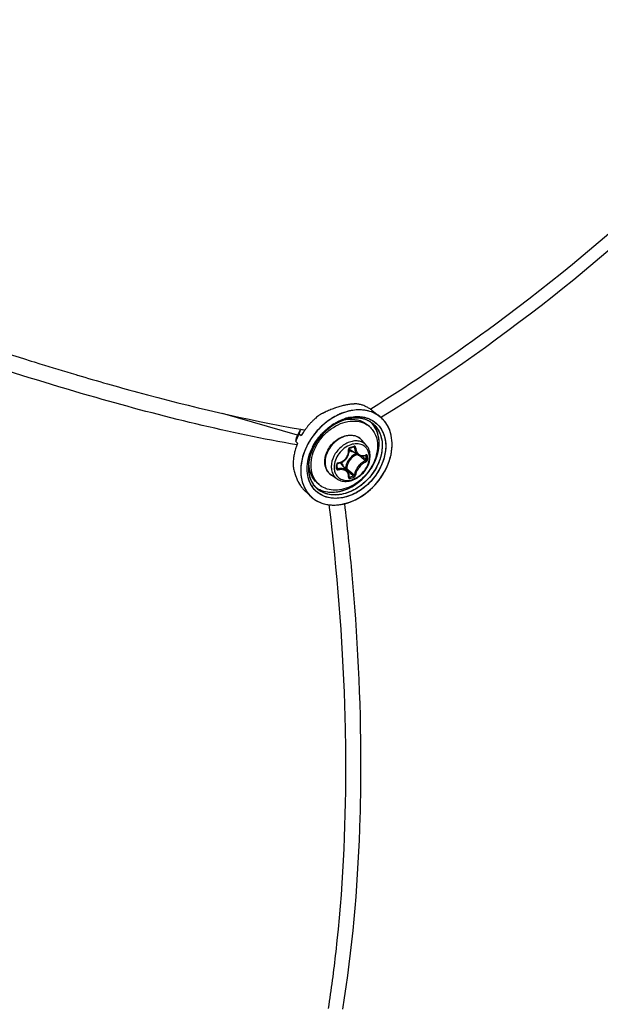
# Model space of a CAD drawing. Header units: millimetres. Extents: x 0 to 420, y 0 to 297.
# Tile 459 of 514: x 351.73 to 358.53, y 199.8 to 211.34. Entities that reach past the tile are written whole.
import ezdxf

# ---------------------------------------------------------------- set-up
doc = ezdxf.new("R2010")
doc.units = ezdxf.units.MM
doc.header["$LTSCALE"] = 23.1
doc.layers.get('0').update_dxf_attribs({"linetype": 'CONTINUOUS'})

msp = doc.modelspace()

# ---------------------------------------------------------------- linework, layer by layer
at = {"color": 7, "linetype": 'Continuous'}
for p, q in [((351.8606, 207.3376), (351.8935, 207.3273)), ((351.8935, 207.3273), (351.9623, 207.3059)), ((352.3817, 207.1788), (352.4007, 207.1733)), ((352.3817, 207.1788), (352.4008, 207.1732)), ((355.834, 206.7749), (355.8419, 206.7798)), ((355.8341, 206.7748), (355.842, 206.7797)), ((355.8538, 206.7607), (355.9491, 206.6846)), ((354.982, 206.4708), (354.1041, 206.7242)), ((355.5382, 206.6494), (355.5389, 206.6496)), ((355.5382, 206.6493), (355.5389, 206.6494)), ((355.5437, 206.6655), (355.5444, 206.6657)), ((355.5503, 206.6536), (355.5481, 206.6528)), ((355.5503, 206.6536), (355.5481, 206.6529)), ((355.9674, 206.679), (355.9606, 206.6747)), ((355.9674, 206.679), (355.9606, 206.6747)), ((355.012, 206.5274), (355.0087, 206.5135)), ((355.012, 206.5274), (355.0104, 206.5205)), ((355.0129, 206.5294), (355.012, 206.5274)), ((355.067, 206.5288), (355.0678, 206.5298)), ((355.0681, 206.5296), (355.0674, 206.5286)), ((355.3897, 206.5906), (355.4, 206.5973)), ((355.8244, 206.57), (355.7994, 206.5917)), ((354.9586, 206.3976), (354.9822, 206.3766)), ((354.9687, 206.4399), (354.9691, 206.4409)), ((354.9687, 206.4399), (354.9691, 206.4408)), ((354.9687, 206.4399), (354.9691, 206.4408)), ((354.9687, 206.4399), (354.9691, 206.4408)), ((355.0019, 206.4851), (355.0255, 206.4641)), ((355.0255, 206.4641), (355.026, 206.4651)), ((355.0261, 206.4651), (355.0255, 206.4641)), ((355.2613, 206.4785), (355.2647, 206.4822)), ((355.2622, 206.4795), (355.2647, 206.4822)), ((355.7893, 206.3501), (355.7339, 206.4126)), ((355.1447, 206.2996), (355.1453, 206.3009)), ((355.16, 206.3068), (355.1599, 206.3065)), ((355.1787, 206.3441), (355.1786, 206.3439)), ((355.5942, 206.3187), (355.609, 206.3229)), ((355.6953, 206.2363), (355.6025, 206.2938)), ((355.6058, 206.357), (355.6054, 206.3569)), ((355.6058, 206.357), (355.6054, 206.3569)), ((355.6384, 206.3315), (355.6495, 206.3255)), ((355.6404, 206.3304), (355.6433, 206.3288)), ((355.1157, 206.1609), (355.1157, 206.1613)), ((355.1159, 206.161), (355.1159, 206.1613)), ((355.7357, 206.2239), (355.738, 206.2219)), ((355.7792, 206.232), (355.7862, 206.2283)), ((355.783, 206.2339), (355.7821, 206.2332)), ((355.7821, 206.2332), (355.7834, 206.2336)), ((355.7834, 206.2336), (355.7839, 206.2337)), ((355.446, 206.1092), (355.4459, 206.1279)), ((355.4459, 206.0806), (355.446, 206.1041)), ((355.4459, 206.0875), (355.4552, 206.0751)), ((355.446, 206.1041), (355.446, 206.1092)), ((355.5675, 206.0475), (355.4975, 206.1308)), ((355.5445, 206.0802), (355.5409, 206.0792)), ((355.5541, 206.0634), (355.5698, 206.0501)), ((355.5698, 206.0501), (355.5875, 206.0351)), ((355.4479, 205.9558), (355.3781, 206.0017)), ((355.5853, 205.9792), (355.5862, 205.9784)), ((355.5861, 205.9863), (355.592, 205.9781)), ((355.5862, 205.9784), (355.5872, 205.9779)), ((355.0647, 205.8202), (355.1396, 205.7499)), ((355.2352, 205.8897), (355.2102, 205.9113)), ((355.1433, 205.7466), (355.144, 205.746)), ((355.1433, 205.7465), (355.1439, 205.7459)), ((355.3524, 205.6539), (355.3525, 205.6538))]:
    msp.add_line(p, q, dxfattribs=at)
for points in [[(355.4567, 206.1393), (355.4663, 206.1411), (355.479, 206.1447), (355.4914, 206.1493), (355.5034, 206.155), (355.5149, 206.1618), (355.5258, 206.1695), (355.536, 206.1782), (355.5455, 206.1876), (355.5541, 206.1979), (355.5619, 206.2088), (355.5686, 206.2202), (355.5744, 206.2322), (355.5791, 206.2445), (355.5826, 206.2571), (355.585, 206.2699), (355.5862, 206.2828), (355.5862, 206.2957)], [(355.5862, 206.2957), (355.5854, 206.3062), (355.5854, 206.3076), (355.5857, 206.3091), (355.5861, 206.3107), (355.5868, 206.3122), (355.5876, 206.3137), (355.5886, 206.315), (355.5898, 206.3162), (355.591, 206.3172), (355.5923, 206.318), (355.5936, 206.3186), (355.5942, 206.3187)], [(355.609, 206.3229), (355.6179, 206.3254), (355.6267, 206.328), (355.6415, 206.3324)], [(355.6415, 206.3324), (355.6421, 206.3326), (355.6432, 206.3327), (355.6441, 206.3326), (355.6449, 206.3324), (355.6452, 206.3323)], [(355.6952, 206.2363), (355.699, 206.2341), (355.7074, 206.2301), (355.7162, 206.227), (355.7254, 206.225), (355.735, 206.2239)], [(355.735, 206.2239), (355.7447, 206.2239), (355.7546, 206.225), (355.7646, 206.2271), (355.7746, 206.2302), (355.7821, 206.2332)], [(355.4459, 206.1279), (355.4459, 206.1287), (355.4462, 206.13), (355.4466, 206.1314), (355.4473, 206.1328), (355.4483, 206.1341), (355.4493, 206.1354), (355.4506, 206.1365), (355.4519, 206.1374), (355.4533, 206.1382), (355.4548, 206.1388), (355.4563, 206.1392), (355.4567, 206.1393)], [(355.4465, 206.0782), (355.4462, 206.0787), (355.446, 206.0794), (355.4459, 206.0802), (355.4459, 206.0806)], [(355.5808, 206.0249), (355.577, 206.0333), (355.5723, 206.0412), (355.5675, 206.0474)], [(355.5854, 205.9801), (355.5862, 205.9873), (355.5863, 205.9972), (355.5855, 206.0068), (355.5836, 206.0161), (355.5808, 206.0249)], [(355.5854, 205.9792), (355.5854, 205.9792), (355.5854, 205.9791), (355.5854, 205.9792), (355.5854, 205.9795), (355.5854, 205.9801)]]:
    msp.add_lwpolyline(points, dxfattribs=at)
for centre, radius, start, end in [((362.4934, 241.2969), 35.585, 252.78602, 253.49148), ((355.8858, 205.5175), 1.3522, 115.44296, 116.07045), ((355.8832, 205.523), 1.3462, 115.44371, 116.0741), ((355.8836, 205.5221), 1.3471, 115.4424, 115.75511), ((355.8576, 205.578), 1.2855, 112.76225, 115.46319), ((355.8571, 205.5789), 1.2845, 112.75668, 115.45954), ((355.8144, 205.6809), 1.1739, 109.95143, 112.76107), ((355.8144, 205.6809), 1.1739, 109.95381, 112.76374), ((355.7901, 205.7466), 1.1039, 109.2057, 109.93254), ((355.7892, 205.749), 1.1013, 109.20228, 109.93081), ((355.762, 205.829), 1.0168, 106.14447, 109.23708), ((355.7617, 205.8301), 1.0157, 106.13986, 109.24115), ((355.7238, 205.9613), 0.8792, 102.73361, 106.14942), ((355.7235, 205.9623), 0.878, 102.72927, 106.14332), ((355.7045, 206.0441), 0.7941, 101.78574, 102.69442), ((355.7048, 206.0424), 0.7958, 101.78383, 102.69058), ((355.687, 206.1318), 0.7047, 97.87782, 101.84842), ((355.6691, 206.2621), 0.5732, 93.29104, 97.88678), ((355.6643, 206.3348), 0.5003, 91.97994, 93.21717), ((355.6641, 206.3371), 0.4979, 91.97148, 93.2143), ((355.6646, 206.3274), 0.5077, 92.60111, 93.21261), ((355.664, 206.342), 0.4931, 91.97543, 92.60119), ((355.6174, 206.4402), 0.4005, 73.65406, 79.71494), ((355.6215, 206.455), 0.3851, 71.23844, 73.62864), ((355.625, 206.4652), 0.3743, 67.34363, 71.24494), ((355.6289, 206.4745), 0.3643, 64.29582, 67.33588), ((355.6317, 206.4803), 0.3578, 60.83662, 64.29565), ((355.6344, 206.4853), 0.3521, 57.33754, 60.83495), ((355.6368, 206.4889), 0.3478, 54.20076, 57.33523), ((355.6371, 206.4895), 0.3472, 51.37396, 57.33603), ((355.6377, 206.4903), 0.3461, 51.36713, 54.19768), ((355.7295, 206.0571), 0.8132, 134.84869, 136.35979), ((355.7271, 206.0596), 0.8098, 132.32515, 134.86225), ((355.7238, 206.0632), 0.8048, 131.05872, 132.32465), ((355.7142, 206.0744), 0.7901, 127.21991, 131.0754), ((355.9029, 205.4832), 1.3906, 116.08177, 118.64554), ((355.902, 205.4849), 1.3887, 116.07614, 118.64344), ((355.888, 205.513), 1.3573, 115.7551, 116.06986), ((355.6907, 206.1604), 0.5128, 107.2167, 110.38521), ((355.6929, 206.1555), 0.5181, 109.0704, 110.43081), ((355.6882, 206.1677), 0.505, 106.88913, 109.02168), ((355.6878, 206.1704), 0.5023, 107.32139, 109.0726), ((355.7039, 206.1535), 0.5364, 107.2419, 108.75764), ((355.6832, 206.1851), 0.4869, 106.11327, 107.31869), ((355.6859, 206.1755), 0.497, 106.09973, 107.20624), ((355.6192, 206.2496), 0.408, 100.98004, 101.35413), ((355.6851, 206.1778), 0.4945, 106.06174, 106.88463), ((355.6184, 206.2538), 0.4037, 99.98922, 100.98114), ((355.6985, 206.1712), 0.518, 106.11336, 107.38578), ((355.6975, 206.1739), 0.5151, 103.41042, 107.28797), ((355.6817, 206.1902), 0.4817, 105.9539, 106.11066), ((355.6834, 206.1841), 0.488, 105.11803, 106.06203), ((355.681, 206.1927), 0.4791, 105.11313, 105.95451), ((355.6831, 206.1853), 0.4867, 104.83782, 105.82661), ((355.6939, 206.1873), 0.5012, 102.31871, 106.12349), ((355.6816, 206.1904), 0.4814, 104.29817, 105.11776), ((355.6802, 206.1956), 0.4761, 104.81712, 105.11256), ((355.6753, 206.2168), 0.4543, 97.79946, 104.90926), ((355.6781, 206.2036), 0.4678, 102.17354, 104.82413), ((355.6789, 206.2013), 0.4702, 102.20598, 104.30323), ((355.693, 206.192), 0.4964, 102.35584, 103.39317), ((355.6731, 206.2293), 0.4416, 97.02561, 102.2393), ((355.6736, 206.2253), 0.4456, 97.72424, 102.18987), ((355.6694, 206.2563), 0.4143, 94.73186, 97.73086), ((355.671, 206.2428), 0.4279, 96.96922, 97.69949), ((355.6689, 206.2622), 0.4084, 93.52504, 96.99907), ((355.6698, 206.2532), 0.4175, 94.7478, 96.97546), ((355.6675, 206.2823), 0.3883, 88.61528, 94.76342), ((355.6687, 206.2655), 0.4051, 93.53633, 94.74277), ((355.6676, 206.2868), 0.3838, 88.61941, 93.56762), ((355.6674, 206.2879), 0.3827, 87.98349, 93.5437), ((355.6678, 206.3032), 0.3673, 87.95913, 88.58408), ((355.6679, 206.309), 0.3616, 84.94771, 88.58318), ((355.6682, 206.3122), 0.3584, 84.9412, 87.96883), ((355.6681, 206.3127), 0.3579, 84.14986, 87.9618), ((355.6689, 206.3214), 0.3491, 84.13136, 84.93123), ((355.6703, 206.3339), 0.3366, 78.44528, 84.97884), ((355.6706, 206.3356), 0.3348, 78.43091, 84.164), ((355.6707, 206.3366), 0.3339, 77.96562, 84.17412), ((355.673, 206.3485), 0.3217, 77.91771, 78.39418), ((355.6748, 206.3567), 0.3134, 74.42201, 78.40695), ((355.6746, 206.3558), 0.3143, 74.44279, 77.92903), ((355.6752, 206.3581), 0.3119, 73.90672, 77.93425), ((355.6765, 206.3629), 0.3069, 73.90758, 74.4307), ((355.6787, 206.3704), 0.2991, 66.87109, 74.43713), ((355.6791, 206.3716), 0.2979, 66.58429, 73.91867), ((355.6794, 206.3721), 0.2972, 66.85955, 73.93455), ((355.6822, 206.3793), 0.2895, 66.54335, 66.82561), ((355.6832, 206.3814), 0.2872, 63.20249, 66.83908), ((355.6831, 206.3813), 0.2874, 63.86204, 66.55225), ((355.6836, 206.3823), 0.2863, 63.18545, 66.54887), ((355.6846, 206.3844), 0.2839, 62.93266, 63.85828), ((355.685, 206.3852), 0.283, 62.92109, 63.17919), ((355.6891, 206.3928), 0.2744, 51.44966, 62.96675), ((355.6893, 206.393), 0.2742, 51.45353, 62.98167), ((355.7322, 206.413), 0.3475, 49.43387, 51.39061), ((355.732, 206.4129), 0.3478, 49.06362, 51.38133), ((355.7322, 206.4131), 0.3474, 49.4293, 51.38417), ((355.7324, 206.4133), 0.3471, 49.06201, 49.42875), ((355.7327, 206.4136), 0.3468, 48.36292, 49.43332), ((355.7316, 206.4125), 0.3483, 44.96524, 49.05918), ((355.7323, 206.4132), 0.3473, 48.3608, 49.06306), ((355.7306, 206.4114), 0.3498, 41.21829, 48.34923), ((355.7318, 206.4127), 0.348, 44.96154, 48.35842), ((355.7298, 206.4107), 0.3509, 41.90395, 44.96067), ((355.7299, 206.4108), 0.3507, 41.9065, 44.96465), ((355.7284, 206.4094), 0.3527, 41.22612, 41.90576), ((355.7272, 206.4084), 0.3543, 37.77973, 41.90292), ((355.7274, 206.4086), 0.354, 39.52411, 41.22544), ((355.7276, 206.4087), 0.3538, 39.52175, 41.22413), ((355.7241, 206.4059), 0.3583, 34.72676, 39.51368), ((355.7259, 206.4073), 0.356, 37.78559, 39.52394), ((355.7243, 206.4061), 0.3581, 35.68385, 37.78205), ((355.7239, 206.4058), 0.3586, 35.24001, 37.78436), ((355.5463, 206.2101), 0.6217, 149.09967, 155.20959), ((355.5466, 206.2081), 0.6227, 149.15134, 155.05196), ((355.5494, 206.2065), 0.6259, 150.77478, 152.34374), ((367.6088, 203.4796), 12.9603, 166.462, 166.59096), ((355.556, 206.2028), 0.6335, 149.17312, 150.77515), ((357.8167, 222.3819), 16.0889, 259.97047, 260.16445), ((355.7201, 206.0632), 0.802, 146.16334, 147.89429), ((355.72, 206.0632), 0.8019, 146.16314, 147.89435), ((355.726, 206.0592), 0.8092, 144.52477, 146.19759), ((355.726, 206.0592), 0.8092, 144.52481, 146.16403), ((355.7284, 206.0575), 0.8121, 144.0632, 144.43583), ((355.7283, 206.0576), 0.812, 144.06334, 144.43584), ((355.7292, 206.0569), 0.8131, 142.38471, 144.06306), ((355.7291, 206.057), 0.813, 142.38463, 144.06321), ((355.7311, 206.0554), 0.8156, 140.22939, 142.4104), ((355.7329, 206.0539), 0.8179, 138.61797, 140.23014), ((355.7323, 206.0545), 0.817, 136.35992, 138.63858), ((355.8266, 205.9728), 0.8235, 138.07399, 138.89063), ((355.8261, 205.9733), 0.8228, 137.53713, 138.16579), ((355.7536, 206.0495), 0.652, 122.84547, 124.5399), ((355.7538, 206.0489), 0.6527, 122.12459, 124.48334), ((355.658, 206.3778), 0.2542, 49.1138, 56.51182), ((355.6466, 206.4155), 0.2832, 42.60211, 45.71581), ((355.6462, 206.4151), 0.2837, 42.65384, 45.69266), ((355.6454, 206.4143), 0.2849, 42.00251, 42.65523), ((355.6457, 206.4147), 0.2844, 41.99977, 42.60766), ((355.6458, 206.4147), 0.2844, 41.99938, 42.60345), ((355.6429, 206.4122), 0.2882, 34.71844, 41.98672), ((355.6801, 206.3829), 0.2877, 34.74605, 51.27615), ((355.7227, 206.4049), 0.36, 35.23776, 35.68506), ((355.7218, 206.4043), 0.3612, 34.73195, 35.23773), ((355.7224, 206.4047), 0.3604, 34.72691, 35.24162), ((355.7155, 206.4), 0.3688, 29.51432, 34.7143), ((355.7208, 206.4036), 0.3623, 34.16445, 34.73339), ((355.7215, 206.404), 0.3616, 34.16025, 34.72678), ((355.715, 206.3998), 0.3692, 29.51431, 34.14524), ((355.7201, 206.4031), 0.3632, 33.67121, 34.16448), ((366.1712, 203.726), 11.5265, 166.38196, 166.59805), ((355.6427, 206.1129), 0.741, 154.90576, 157.4038), ((355.5192, 206.2209), 0.5924, 156.12264, 158.20873), ((355.5169, 206.2219), 0.5899, 156.86327, 158.21106), ((355.5216, 206.2214), 0.5945, 157.76332, 158.33907), ((355.5277, 206.2189), 0.6011, 155.71507, 157.76076), ((355.6627, 206.1035), 0.7631, 151.48132, 154.90182), ((355.5263, 206.2178), 0.6002, 155.07578, 156.86231), ((355.5286, 206.2168), 0.6027, 155.07809, 156.1259), ((355.5329, 206.2166), 0.6068, 155.23242, 155.71755), ((355.5387, 206.212), 0.6138, 152.33995, 155.07239), ((355.6737, 206.0976), 0.7756, 151.23878, 151.48994), ((355.6734, 206.0978), 0.7752, 151.35823, 151.48997), ((355.6772, 206.0957), 0.7795, 150.03054, 151.35717), ((355.6775, 206.0955), 0.7799, 150.03073, 151.23795), ((355.7096, 206.0697), 0.7897, 147.89268, 149.9534), ((355.7094, 206.0698), 0.7895, 147.89266, 149.95336), ((355.7783, 206.0137), 0.6952, 138.04167, 152.84659), ((355.7912, 206.0033), 0.7118, 137.71544, 137.90983), ((355.6187, 206.3105), 0.1539, 50.53518, 52.38989), ((355.6188, 206.3107), 0.1537, 47.20358, 50.53486), ((355.6183, 206.3102), 0.1545, 41.53019, 47.1948), ((355.5771, 206.1212), 0.647, 165.78204, 167.8545), ((355.5996, 206.1154), 0.6702, 163.13123, 165.77749), ((355.6198, 206.1094), 0.6914, 161.51909, 163.13721), ((355.6421, 206.1018), 0.7149, 157.38804, 161.50705), ((355.7418, 206.0333), 0.6538, 153.26305, 156.15352), ((355.7388, 206.0348), 0.6504, 155.0483, 155.97875), ((355.7345, 206.037), 0.6456, 154.36216, 155.86759), ((355.7438, 206.0325), 0.6559, 154.2378, 155.04851), ((355.7374, 206.0356), 0.6488, 153.67762, 154.36295), ((355.7474, 206.0308), 0.6599, 153.69011, 154.23809), ((355.7498, 206.0296), 0.6626, 153.25566, 153.69019), ((355.7403, 206.0342), 0.652, 153.18809, 153.67746), ((355.7515, 206.0287), 0.6645, 152.96083, 153.25573), ((355.7436, 206.0325), 0.6558, 152.91998, 153.18831), ((355.7219, 206.0488), 0.6182, 153.67667, 155.36641), ((355.7258, 206.0467), 0.6227, 153.68606, 155.34026), ((355.7291, 206.0454), 0.6262, 153.70832, 155.32848), ((355.7388, 206.0403), 0.6372, 151.52143, 153.68459), ((355.7377, 206.0411), 0.6358, 151.56353, 153.7075), ((355.7323, 206.0436), 0.6299, 151.50629, 153.67176), ((355.6498, 206.3701), 0.0898, 224.14979, 225.13489), ((355.65, 206.3704), 0.0901, 225.16768, 238.19258), ((355.0642, 208.2582), 2.0045, 285.39308, 286.80749), ((355.685, 206.1269), 0.2433, 109.07436, 109.22931), ((355.4929, 206.1338), 0.5618, 174.88937, 177.86578), ((355.5143, 206.1319), 0.5833, 172.67122, 174.89249), ((355.5359, 206.1291), 0.605, 170.23256, 172.66996), ((355.5577, 206.1254), 0.6271, 167.85272, 170.23304), ((355.5977, 206.0841), 0.4887, 170.96743, 172.64111), ((355.6046, 206.0833), 0.4956, 170.95634, 172.51146), ((355.5233, 206.1385), 0.4082, 176.85217, 177.20315), ((355.7647, 206.0506), 0.2113, 135.09832, 148.10442), ((355.7509, 206.0685), 0.202, 114.0645, 126.40526), ((347.5983, 196.6622), 12.5417, 49.56104, 49.72441), ((348.3334, 197.5236), 11.4092, 49.26308, 49.56466), ((347.7549, 196.7256), 12.4061, 49.65654, 49.94798), ((355.7405, 206.3366), 0.1071, 290.31697, 292.26307), ((355.7393, 206.3396), 0.1103, 292.2624, 294.07545), ((354.321, 206.2046), 1.4654, 0.00233, 0.92882), ((354.3696, 206.2046), 1.4168, 359.05537, 0.00295), ((354.3227, 206.2037), 1.4783, 0.0024, 0.92888), ((354.3718, 206.2037), 1.4292, 359.05547, 0.00301), ((355.4737, 206.1345), 0.5425, 177.87164, 179.77367), ((355.4445, 206.1344), 0.5134, 179.74319, 184.87954), ((355.6777, 206.2384), 0.7592, 191.21781, 195.56133), ((355.6765, 206.2382), 0.758, 191.22125, 195.57067), ((355.5962, 206.0845), 0.4872, 171.29447, 173.56788), ((355.5945, 206.0846), 0.4855, 172.51311, 173.5706), ((355.5869, 206.0855), 0.4778, 172.64471, 173.57227), ((355.5128, 206.1389), 0.3977, 177.19242, 179.98869), ((353.2986, 206.0993), 2.1407, 0.00233, 0.64253), ((353.3786, 206.0993), 2.0607, 359.34524, 0.00194), ((355.4432, 206.0806), 0.00271, 351.60329, 359.32144), ((355.462, 206.1235), 0.0216, 99.06376, 106.76369), ((355.4285, 206.0728), 0.0902, 40.02572, 53.88647), ((355.4132, 206.0725), 0.1114, 16.50857, 23.3442), ((363.2104, 215.1644), 11.8794, 229.89404, 230.16205), ((355.321, 206.4197), 0.7785, 330.51232, 333.67169), ((355.3203, 206.4201), 0.7793, 330.51223, 333.32698), ((355.3296, 206.4153), 0.7688, 333.03735, 333.33657), ((355.3312, 206.4145), 0.767, 333.33655, 333.68263), ((355.3327, 206.4138), 0.7653, 333.33401, 333.67764), ((355.3406, 206.4099), 0.7565, 333.67652, 336.5845), ((355.3334, 206.4134), 0.7645, 333.67993, 333.98757), ((355.3349, 206.4127), 0.7629, 333.67772, 333.98992), ((355.3422, 206.4092), 0.7548, 333.98554, 336.58777), ((355.3357, 206.4123), 0.762, 333.98758, 334.25893), ((355.6251, 206.2245), 0.7048, 195.61404, 196.17546), ((355.616, 206.2218), 0.6954, 195.60533, 196.73877), ((355.6129, 206.2209), 0.6921, 196.17542, 196.74232), ((355.5538, 206.2024), 0.6302, 196.68026, 201.56551), ((355.5894, 206.2138), 0.6676, 196.73603, 198.3293), ((355.5373, 206.1962), 0.6126, 198.30407, 201.59401), ((355.484, 206.1753), 0.5553, 201.61066, 204.26789), ((355.4646, 206.167), 0.5342, 201.55293, 206.95997), ((355.4457, 206.158), 0.5133, 204.26617, 207.01786), ((362.7004, 214.4567), 11.0235, 229.81565, 230.16603), ((355.2172, 207.3652), 1.4368, 285.12112, 287.07727), ((355.2179, 207.3633), 1.4495, 285.13021, 287.08635), ((362.2619, 214.0272), 10.3986, 230.16047, 230.51372), ((355.4223, 206.1462), 0.4871, 207.03555, 207.75079), ((355.4166, 206.1433), 0.4806, 207.03499, 208.48069), ((355.4129, 206.1413), 0.4765, 207.75075, 208.47792), ((355.393, 206.1304), 0.4538, 208.46379, 210.92837), ((355.3575, 206.1089), 0.4123, 210.90798, 214.67787), ((355.3244, 206.0861), 0.3721, 214.68892, 218.32619), ((355.3008, 206.0675), 0.3421, 218.33076, 221.73229), ((355.288, 206.0562), 0.3249, 221.75381, 222.68818), ((355.2818, 206.0505), 0.3165, 221.73012, 224.72938), ((355.2799, 206.0487), 0.3139, 222.68188, 224.73879), ((355.2697, 206.0386), 0.2996, 224.73899, 226.81653), ((355.2685, 206.0375), 0.2979, 224.74023, 226.8287), ((355.3923, 206.0152), 0.3666, 210.74294, 214.71596), ((355.413, 206.0408), 0.3128, 210.79009, 214.71405), ((355.4109, 206.0397), 0.3104, 211.08808, 222.74439), ((355.4068, 206.0366), 0.3052, 214.72363, 222.49614), ((355.4007, 206.0557), 0.286, 212.43965, 214.72904), ((355.3961, 206.0525), 0.2804, 212.39315, 214.45567), ((355.3998, 206.0551), 0.285, 214.19294, 214.45497), ((355.3994, 206.0548), 0.2845, 214.45497, 214.71783), ((355.3932, 206.0505), 0.2769, 214.45948, 214.72693), ((355.3987, 206.0543), 0.2836, 214.73191, 215.05701), ((355.3968, 206.053), 0.2813, 214.72695, 215.01924), ((355.3914, 206.0491), 0.2746, 214.9928, 226.78066), ((355.3914, 206.0489), 0.2745, 215.00809, 226.75845), ((355.3616, 206.0861), 0.2812, 231.40537, 232.72204), ((355.3614, 206.0859), 0.281, 231.40641, 232.71341), ((355.3627, 206.0876), 0.2831, 232.71269, 236.28952), ((355.3625, 206.0874), 0.2828, 232.71654, 236.28836), ((355.3641, 206.0898), 0.2857, 236.28886, 238.55735), ((355.3641, 206.0898), 0.2856, 236.28857, 238.56261), ((355.3639, 206.0895), 0.2854, 236.28744, 238.55443), ((355.4017, 206.0819), 0.2543, 221.70798, 229.09647), ((355.3826, 206.0084), 0.3548, 214.70639, 226.77538), ((355.3777, 206.0037), 0.348, 226.8293, 227.79329), ((355.3774, 206.0034), 0.3475, 226.82444, 227.64699), ((355.3773, 206.0032), 0.3473, 226.82953, 227.64514), ((355.3918, 206.2366), 0.5872, 282.31726, 286.1187), ((355.3923, 206.2346), 0.5851, 282.31161, 285.71908), ((355.3891, 206.2463), 0.5972, 285.35535, 285.70945), ((355.3881, 206.2499), 0.601, 285.70949, 286.104), ((355.3885, 206.2487), 0.5997, 285.7065, 286.11081), ((355.3828, 206.2678), 0.6196, 286.11887, 289.45337), ((355.3872, 206.2532), 0.6044, 286.1021, 286.47325), ((355.3875, 206.2521), 0.6032, 286.11084, 286.476), ((355.3823, 206.269), 0.6209, 286.48834, 289.45258), ((355.3864, 206.2559), 0.6072, 286.47321, 286.78892)]:
    msp.add_arc(centre, radius, start, end, dxfattribs=at)
for points, knots in [([(355.842, 206.7797), (356.342, 207.092), (358.2638, 208.3993), (359.9884, 210.0028), (361.0959, 211.3375)], [0, 0, 0, 0, 0.2536739, 1, 1, 1, 1]), ([(361.1627, 211.1888), (360.8023, 210.7557), (359.2568, 209.0525), (357.4372, 207.6012), (355.9674, 206.679)], [0, 0, 0, 0, 0.2451379, 1, 1, 1, 1]), ([(349.9239, 207.9966), (350.0895, 207.9361), (350.7312, 207.7053), (351.378, 207.4886), (351.8606, 207.3376)], [0, 0, 0, 0, 0.258467, 1, 1, 1, 1]), ([(354.9746, 206.3557), (354.1806, 206.4937), (352.4533, 206.9208), (350.7678, 207.4818), (349.8572, 207.8143)], [0, 0, 0, 0, 0.4539603, 1, 1, 1, 1]), ([(352.4008, 207.1732), (352.635, 207.1039), (353.4978, 206.8592), (354.3721, 206.6525), (355.0147, 206.5389)], [0, 0, 0, 0, 0.2723603, 1, 1, 1, 1]), ([(355.8468, 206.7415), (355.7979, 206.7593), (355.6869, 206.7749), (355.517, 206.7404), (355.3523, 206.6552), (355.2566, 206.5706), (355.2134, 206.5225)], [0, 0, 0, 0, 0.2211964, 0.4633116, 0.7255058, 1, 1, 1, 1]), ([(355.847, 206.7415), (355.798, 206.7592), (355.687, 206.7749), (355.5172, 206.7405), (355.3527, 206.6555), (355.257, 206.571), (355.2139, 206.523)], [0, 0, 0, 0, 0.2214475, 0.4636666, 0.7257456, 1, 1, 1, 1]), ([(355.5547, 206.7438), (355.5238, 206.7349), (355.3983, 206.6876), (355.2878, 206.6038), (355.2191, 206.5288)], [0, 0, 0, 0, 0.2399661, 1, 1, 1, 1]), ([(355.8476, 206.7413), (355.803, 206.7575), (355.7032, 206.7737), (355.6041, 206.7581), (355.5547, 206.7438)], [0, 0, 0, 0, 0.4795406, 1, 1, 1, 1]), ([(355.1401, 206.1174), (355.1401, 206.1979), (355.1786, 206.3229), (355.2761, 206.4594), (355.3719, 206.5466), (355.4809, 206.6079), (355.5947, 206.6385), (355.7045, 206.635), (355.7704, 206.6083), (355.7982, 206.5898)], [0, 0, 0, 0, 0.254142, 0.391, 0.527564, 0.6590128, 0.7817715, 0.8946942, 1, 1, 1, 1]), ([(355.5236, 206.6452), (355.4884, 206.6331), (355.348, 206.5669), (355.2346, 206.4472), (355.1787, 206.3441)], [0, 0, 0, 0, 0.2412357, 1, 1, 1, 1]), ([(355.5121, 206.6411), (355.4779, 206.6284), (355.3424, 206.5614), (355.2331, 206.4444), (355.1787, 206.3441)], [0, 0, 0, 0, 0.2420256, 1, 1, 1, 1]), ([(355.4, 206.5973), (355.4114, 206.6047), (355.4569, 206.6321), (355.506, 206.6537), (355.5437, 206.6655)], [0, 0, 0, 0, 0.2566274, 1, 1, 1, 1]), ([(355.5449, 206.6658), (355.6024, 206.6837), (355.7193, 206.6997), (355.833, 206.6609), (355.8775, 206.63)], [0, 0, 0, 0, 0.5261893, 1, 1, 1, 1]), ([(355.5484, 206.6514), (355.5937, 206.6593), (355.6638, 206.6594), (355.7477, 206.6293), (355.7835, 206.6054), (355.7994, 206.5917)], [0, 0, 0, 0, 0.5195833, 0.7628389, 1, 1, 1, 1]), ([(355.6928, 206.6875), (355.7421, 206.6862), (355.8397, 206.6654), (355.9564, 206.5701), (356.0173, 206.4281), (356.0183, 206.2631), (355.9634, 206.0942), (355.8296, 205.8922), (355.6699, 205.7809), (355.5549, 205.7476)], [0, 0, 0, 0, 0.1121301, 0.2188377, 0.3298911, 0.4521857, 0.5863138, 0.7276421, 1, 1, 1, 1]), ([(355.5868, 206.6769), (355.5956, 206.6788), (355.6299, 206.6854), (355.665, 206.6881), (355.691, 206.6875)], [0, 0, 0, 0, 0.2565346, 1, 1, 1, 1]), ([(355.587, 206.677), (355.5958, 206.6789), (355.6307, 206.6855), (355.6664, 206.6881), (355.6928, 206.6875)], [0, 0, 0, 0, 0.2562775, 1, 1, 1, 1]), ([(355.691, 206.6875), (355.708, 206.6871), (355.7727, 206.6818), (355.8363, 206.6581), (355.8759, 206.6311)], [0, 0, 0, 0, 0.2615747, 1, 1, 1, 1]), ([(355.8759, 206.6311), (355.9121, 206.6063), (355.9758, 206.5375), (356.0204, 206.3997), (356.0137, 206.2446), (355.9782, 206.1428), (355.9537, 206.0931)], [0, 0, 0, 0, 0.2232137, 0.4592672, 0.7183964, 1, 1, 1, 1]), ([(355.2134, 206.5225), (355.1674, 206.4711), (355.0895, 206.359), (355.0222, 206.173), (355.0123, 205.9887), (355.049, 205.8751), (355.0772, 205.8278)], [0, 0, 0, 0, 0.2752644, 0.5382888, 0.7801289, 1, 1, 1, 1]), ([(355.2131, 206.5221), (355.1672, 206.4708), (355.0895, 206.3588), (355.0222, 206.173), (355.0123, 205.9888), (355.049, 205.8752), (355.0771, 205.8279)], [0, 0, 0, 0, 0.2750192, 0.5380508, 0.7800596, 1, 1, 1, 1]), ([(355.2061, 206.5142), (355.1947, 206.5011), (355.1509, 206.4475), (355.1138, 206.3884), (355.0909, 206.342)], [0, 0, 0, 0, 0.2521163, 1, 1, 1, 1]), ([(355.3341, 205.8043), (355.4232, 205.7918), (355.5709, 205.8278), (355.7292, 205.9381), (355.833, 206.0533), (355.906, 206.1869), (355.9419, 206.3274), (355.9365, 206.4624), (355.9029, 206.5429), (355.8797, 206.5763)], [0, 0, 0, 0, 0.2392169, 0.3736719, 0.5114581, 0.6468225, 0.7746668, 0.8921118, 1, 1, 1, 1]), ([(355.9165, 206.5469), (355.9405, 206.5123), (355.9749, 206.4282), (355.9782, 206.2876), (355.9376, 206.1421), (355.8579, 206.0052), (355.7464, 205.8897), (355.5799, 205.7838), (355.4257, 205.7567), (355.3369, 205.778)], [0, 0, 0, 0, 0.1084862, 0.2269756, 0.3561479, 0.4926703, 0.6309273, 0.7648042, 1, 1, 1, 1]), ([(355.9536, 206.5537), (355.979, 206.5171), (356.0154, 206.4283), (356.019, 206.2797), (355.9764, 206.1259), (355.8925, 205.981), (355.7749, 205.8586), (355.5991, 205.7459), (355.4361, 205.7164), (355.3419, 205.7383)], [0, 0, 0, 0, 0.1084249, 0.2268332, 0.3559014, 0.4923368, 0.6305622, 0.7644904, 1, 1, 1, 1]), ([(355.5048, 205.8185), (355.588, 205.8425), (355.7453, 205.9363), (355.8793, 206.1178), (355.9335, 206.2836), (355.9424, 206.4049), (355.9187, 206.5161), (355.8804, 206.5791), (355.8571, 206.605)], [0, 0, 0, 0, 0.2609894, 0.5322892, 0.6619734, 0.7830619, 0.8949756, 1, 1, 1, 1]), ([(355.8601, 206.6074), (355.8885, 206.5847), (355.938, 206.5259), (355.9758, 206.4137), (355.9768, 206.2873), (355.9299, 206.1104), (355.7943, 205.9136), (355.6285, 205.8117), (355.5402, 205.7863)], [0, 0, 0, 0, 0.1045242, 0.214592, 0.3339673, 0.4629487, 0.735941, 1, 1, 1, 1]), ([(355.8244, 206.57), (355.8396, 206.5569), (355.8672, 206.5264), (355.9083, 206.4519), (355.9195, 206.3861), (355.9195, 206.3424)], [0, 0, 0, 0, 0.2380206, 0.4816823, 1, 1, 1, 1]), ([(355.8798, 206.1433), (355.8999, 206.1839), (355.9303, 206.2669), (355.9434, 206.3942), (355.921, 206.5115), (355.8814, 206.5779), (355.8571, 206.605)], [0, 0, 0, 0, 0.2780144, 0.5375153, 0.77657, 1, 1, 1, 1]), ([(355.8601, 206.6074), (355.8912, 206.5825), (355.9447, 206.5164), (355.9801, 206.3899), (355.9714, 206.2493), (355.9388, 206.1572), (355.9166, 206.1123)], [0, 0, 0, 0, 0.2229712, 0.4599817, 0.7193774, 1, 1, 1, 1]), ([(356.0221, 206.0814), (356.0619, 206.1638), (356.1108, 206.3338), (356.0759, 206.512), (356.0364, 206.5817)], [0, 0, 0, 0, 0.533174, 1, 1, 1, 1]), ([(356.0349, 206.1093), (356.071, 206.1927), (356.1123, 206.3635), (356.0664, 206.5384), (356.0224, 206.6045)], [0, 0, 0, 0, 0.5337438, 1, 1, 1, 1]), ([(355.7126, 206.4325), (355.6963, 206.445), (355.6569, 206.4641), (355.5895, 206.4695), (355.5188, 206.4531), (355.4506, 206.4169), (355.3903, 206.364), (355.3286, 206.2799), (355.3041, 206.2022), (355.3041, 206.1522)], [0, 0, 0, 0, 0.1048967, 0.2168992, 0.3389042, 0.4701201, 0.6070029, 0.7445487, 1, 1, 1, 1]), ([(355.3089, 206.2227), (355.3214, 206.2724), (355.3726, 206.366), (355.4579, 206.43), (355.5053, 206.4495)], [0, 0, 0, 0, 0.4999949, 1, 1, 1, 1]), ([(355.7198, 206.3943), (355.7022, 206.3997), (355.6635, 206.4046), (355.6039, 206.3953), (355.5447, 206.3704), (355.4713, 206.3189), (355.4013, 206.2304), (355.3769, 206.1424), (355.3769, 206.1002)], [0, 0, 0, 0, 0.1086407, 0.2257623, 0.3513902, 0.4834417, 0.7511469, 1, 1, 1, 1]), ([(355.5053, 206.4495), (355.5258, 206.458), (355.5678, 206.47), (355.6315, 206.4704), (355.6896, 206.4518), (355.7211, 206.427), (355.7339, 206.4126)], [0, 0, 0, 0, 0.2705736, 0.5245053, 0.7651553, 1, 1, 1, 1]), ([(355.7893, 206.3501), (355.7802, 206.3603), (355.7588, 206.3786), (355.7332, 206.3902), (355.7198, 206.3943)], [0, 0, 0, 0, 0.4956196, 1, 1, 1, 1]), ([(355.0909, 206.342), (355.049, 206.2574), (354.9973, 206.0823), (355.0352, 205.8983), (355.0774, 205.8275)], [0, 0, 0, 0, 0.534142, 1, 1, 1, 1]), ([(355.1459, 205.8781), (355.1108, 205.9358), (355.0763, 206.0848), (355.1133, 206.2292), (355.1447, 206.2996)], [0, 0, 0, 0, 0.4669358, 1, 1, 1, 1]), ([(355.1443, 205.8807), (355.1101, 205.9381), (355.0768, 206.0853), (355.1131, 206.228), (355.1438, 206.2976)], [0, 0, 0, 0, 0.4674228, 1, 1, 1, 1]), ([(355.1599, 206.3065), (355.1544, 206.2944), (355.1343, 206.2467), (355.1205, 206.1963), (355.1147, 206.1583)], [0, 0, 0, 0, 0.2570388, 1, 1, 1, 1]), ([(355.1599, 206.3065), (355.1544, 206.2946), (355.1347, 206.2477), (355.121, 206.1982), (355.1151, 206.1608)], [0, 0, 0, 0, 0.2572321, 1, 1, 1, 1]), ([(355.9195, 206.3424), (355.9195, 206.2697), (355.8882, 206.157), (355.8066, 206.0293), (355.7252, 205.944), (355.6307, 205.8779), (355.5289, 205.8354), (355.4265, 205.8195), (355.36, 205.8283), (355.3298, 205.8377)], [0, 0, 0, 0, 0.248665, 0.3825125, 0.5173768, 0.6492381, 0.774658, 0.8915634, 1, 1, 1, 1]), ([(355.6048, 206.3567), (355.5779, 206.3473), (355.5259, 206.3182), (355.4454, 206.2368), (355.4107, 206.1503), (355.4107, 206.0945)], [0, 0, 0, 0, 0.2497724, 0.5108703, 1, 1, 1, 1]), ([(355.4586, 206.1448), (355.4764, 206.1476), (355.5114, 206.1607), (355.5531, 206.1979), (355.5787, 206.2472), (355.5821, 206.284), (355.5801, 206.3014)], [0, 0, 0, 0, 0.2484899, 0.5040312, 0.7572025, 1, 1, 1, 1]), ([(355.5962, 206.3257), (355.5913, 206.3243), (355.5824, 206.3174), (355.5795, 206.3065), (355.5801, 206.3014)], [0, 0, 0, 0, 0.497141, 1, 1, 1, 1]), ([(355.5801, 206.3013), (355.5815, 206.3018), (355.5836, 206.3025), (355.5855, 206.3046), (355.5854, 206.3055)], [0, 0, 0, 0, 0.63264, 1, 1, 1, 1]), ([(355.5861, 206.2938), (355.5894, 206.2914), (355.6034, 206.2824), (355.6197, 206.2772), (355.6321, 206.2754)], [0, 0, 0, 0, 0.2452834, 1, 1, 1, 1]), ([(355.5962, 206.3257), (355.5963, 206.3248), (355.5964, 206.3225), (355.5957, 206.3192), (355.5942, 206.3187)], [0, 0, 0, 0, 0.3479999, 1, 1, 1, 1]), ([(355.7387, 206.3562), (355.719, 206.3648), (355.6733, 206.3734), (355.6281, 206.3647), (355.6058, 206.357)], [0, 0, 0, 0, 0.4759675, 1, 1, 1, 1]), ([(355.6438, 206.3394), (355.6439, 206.3385), (355.644, 206.3362), (355.6431, 206.3329), (355.6415, 206.3324)], [0, 0, 0, 0, 0.3397672, 1, 1, 1, 1]), ([(355.6629, 206.3253), (355.6626, 206.3298), (355.6594, 206.337), (355.6506, 206.3405), (355.646, 206.34), (355.6438, 206.3394)], [0, 0, 0, 0, 0.502703, 0.7449897, 1, 1, 1, 1]), ([(355.6495, 206.3255), (355.6495, 206.3262), (355.6489, 206.3289), (355.647, 206.3313), (355.6452, 206.3323)], [0, 0, 0, 0, 0.2645763, 1, 1, 1, 1]), ([(355.6495, 206.3255), (355.6505, 206.3072), (355.6581, 206.2726), (355.6816, 206.2449), (355.6952, 206.2363)], [0, 0, 0, 0, 0.5312285, 1, 1, 1, 1]), ([(355.6629, 206.3252), (355.6606, 206.3246), (355.6561, 206.3242), (355.6514, 206.3246), (355.6495, 206.3255)], [0, 0, 0, 0, 0.5363997, 1, 1, 1, 1]), ([(355.6629, 206.3253), (355.6637, 206.3128), (355.668, 206.2891), (355.6843, 206.2582), (355.7095, 206.2368), (355.7302, 206.2311), (355.7405, 206.2304)], [0, 0, 0, 0, 0.2791044, 0.5338538, 0.7692548, 1, 1, 1, 1]), ([(355.8237, 206.2137), (355.8237, 206.2294), (355.8202, 206.2598), (355.8034, 206.3015), (355.7758, 206.3352), (355.7516, 206.3505), (355.7387, 206.3562)], [0, 0, 0, 0, 0.2672634, 0.518158, 0.7592288, 1, 1, 1, 1]), ([(355.8336, 206.2249), (355.8336, 206.2479), (355.8268, 206.2934), (355.8038, 206.3336), (355.7893, 206.3501)], [0, 0, 0, 0, 0.5124293, 1, 1, 1, 1]), ([(355.3005, 206.1579), (355.3005, 206.1632), (355.3013, 206.185), (355.3048, 206.2067), (355.3089, 206.2227)], [0, 0, 0, 0, 0.2444382, 1, 1, 1, 1]), ([(355.4347, 206.0049), (355.4451, 205.9882), (355.4741, 205.9584), (355.5341, 205.9369), (355.6019, 205.94), (355.67, 205.9659), (355.7322, 206.0114), (355.797, 206.0891), (355.8237, 206.1649), (355.8237, 206.2137)], [0, 0, 0, 0, 0.1054881, 0.2137141, 0.3314756, 0.4606216, 0.5982861, 0.7387156, 1, 1, 1, 1]), ([(355.4479, 205.9558), (355.465, 205.9446), (355.5048, 205.9283), (355.5704, 205.9256), (355.6372, 205.9429), (355.7002, 205.9778), (355.7554, 206.0275), (355.8117, 206.106), (355.8336, 206.1782), (355.8336, 206.2249)], [0, 0, 0, 0, 0.1107595, 0.2265841, 0.3495359, 0.4792789, 0.6132266, 0.7474709, 1, 1, 1, 1]), ([(355.5853, 206.1622), (355.5812, 206.1556), (355.567, 206.1297), (355.5587, 206.1002), (355.5576, 206.0784)], [0, 0, 0, 0, 0.2615924, 1, 1, 1, 1]), ([(355.631, 206.2311), (355.6231, 206.2252), (355.5931, 206.1999), (355.5699, 206.1665), (355.5585, 206.1394)], [0, 0, 0, 0, 0.2511189, 1, 1, 1, 1]), ([(355.6825, 206.2443), (355.6764, 206.242), (355.6517, 206.2308), (355.6295, 206.2142), (355.615, 206.1997)], [0, 0, 0, 0, 0.2424155, 1, 1, 1, 1]), ([(355.7789, 206.1685), (355.7623, 206.1624), (355.7296, 206.1431), (355.6894, 206.1025), (355.6604, 206.0543), (355.6506, 206.0187), (355.6495, 206.0018)], [0, 0, 0, 0, 0.2417402, 0.5075678, 0.7691952, 1, 1, 1, 1]), ([(355.7405, 206.2304), (355.7435, 206.2302), (355.7562, 206.2301), (355.7688, 206.2328), (355.7777, 206.2362)], [0, 0, 0, 0, 0.2424988, 1, 1, 1, 1]), ([(355.7789, 206.1685), (355.78, 206.169), (355.7841, 206.172), (355.7864, 206.1774), (355.7862, 206.1812)], [0, 0, 0, 0, 0.2336287, 1, 1, 1, 1]), ([(355.7843, 206.156), (355.7845, 206.1596), (355.7829, 206.1644), (355.7798, 206.1679), (355.7789, 206.1685)], [0, 0, 0, 0, 0.7664588, 1, 1, 1, 1]), ([(355.7843, 206.2389), (355.7844, 206.2383), (355.7844, 206.2366), (355.7838, 206.2347), (355.783, 206.2339)], [0, 0, 0, 0, 0.2968379, 1, 1, 1, 1]), ([(355.7862, 206.2283), (355.7862, 206.2289), (355.7862, 206.2309), (355.7851, 206.233), (355.7838, 206.2337)], [0, 0, 0, 0, 0.2954266, 1, 1, 1, 1]), ([(355.8008, 206.2277), (355.8007, 206.2317), (355.7983, 206.2384), (355.7902, 206.2407), (355.7863, 206.2397), (355.7843, 206.2389)], [0, 0, 0, 0, 0.5003916, 0.7344564, 1, 1, 1, 1]), ([(355.7843, 206.156), (355.7866, 206.1569), (355.7951, 206.1623), (355.8007, 206.1725), (355.8008, 206.1801)], [0, 0, 0, 0, 0.2401002, 1, 1, 1, 1]), ([(355.8008, 206.2277), (355.7984, 206.2267), (355.7933, 206.2261), (355.7882, 206.227), (355.7862, 206.2283)], [0, 0, 0, 0, 0.5201631, 1, 1, 1, 1]), ([(355.8008, 206.1801), (355.7984, 206.1791), (355.7933, 206.1786), (355.7882, 206.1798), (355.7862, 206.1812)], [0, 0, 0, 0, 0.5166823, 1, 1, 1, 1]), ([(355.1121, 206.139), (355.1071, 206.0949), (355.1091, 206.0088), (355.1416, 205.9281), (355.1641, 205.895)], [0, 0, 0, 0, 0.525526, 1, 1, 1, 1]), ([(355.1121, 206.1391), (355.1073, 206.0965), (355.1089, 206.0135), (355.1385, 205.9351), (355.1593, 205.9023)], [0, 0, 0, 0, 0.5248126, 1, 1, 1, 1]), ([(355.1121, 206.139), (355.1073, 206.0964), (355.1089, 206.0134), (355.1385, 205.935), (355.1593, 205.9023)], [0, 0, 0, 0, 0.5250394, 1, 1, 1, 1]), ([(355.2102, 205.9113), (355.195, 205.9245), (355.1673, 205.955), (355.1263, 206.0295), (355.1151, 206.0952), (355.1151, 206.139)], [0, 0, 0, 0, 0.2380206, 0.4816823, 1, 1, 1, 1]), ([(355.2119, 205.9127), (355.1883, 205.9391), (355.1509, 206.0049), (355.1401, 206.0792), (355.1401, 206.1174)], [0, 0, 0, 0, 0.4811075, 1, 1, 1, 1]), ([(355.3781, 206.0017), (355.3659, 206.0097), (355.3435, 206.0293), (355.3099, 206.08), (355.3005, 206.127), (355.3005, 206.1579)], [0, 0, 0, 0, 0.2419835, 0.4867676, 1, 1, 1, 1]), ([(355.3041, 206.1522), (355.3041, 206.1222), (355.313, 206.0768), (355.3452, 206.028), (355.3665, 206.0093), (355.3781, 206.0017)], [0, 0, 0, 0, 0.5179821, 0.7609119, 1, 1, 1, 1]), ([(355.3341, 205.8043), (355.4386, 205.7896), (355.6128, 205.8432), (355.7841, 205.9896), (355.8533, 206.0896), (355.8798, 206.1433)], [0, 0, 0, 0, 0.468934, 0.733843, 1, 1, 1, 1]), ([(355.9166, 206.1123), (355.8885, 206.0554), (355.8149, 205.9501), (355.6689, 205.8322), (355.504, 205.7665), (355.3885, 205.7657), (355.3371, 205.778)], [0, 0, 0, 0, 0.2666703, 0.5310693, 0.77803, 1, 1, 1, 1]), ([(355.9537, 206.0931), (355.924, 206.0331), (355.8464, 205.9219), (355.6925, 205.7971), (355.5185, 205.7272), (355.3965, 205.7257), (355.342, 205.7383)], [0, 0, 0, 0, 0.2664661, 0.5307765, 0.7778193, 1, 1, 1, 1]), ([(355.3769, 206.1002), (355.3769, 206.0929), (355.3782, 206.065), (355.3853, 206.0373), (355.3941, 206.0186)], [0, 0, 0, 0, 0.2611995, 1, 1, 1, 1]), ([(355.4107, 206.0945), (355.4107, 206.0784), (355.4144, 206.047), (355.4267, 206.0178), (355.4347, 206.0049)], [0, 0, 0, 0, 0.5161847, 1, 1, 1, 1]), ([(355.4558, 206.1442), (355.4512, 206.1428), (355.4429, 206.1372), (355.4392, 206.1278), (355.4392, 206.1233)], [0, 0, 0, 0, 0.5156763, 1, 1, 1, 1]), ([(355.4392, 206.1233), (355.4401, 206.1235), (355.4427, 206.1241), (355.4459, 206.1261), (355.4459, 206.1279)], [0, 0, 0, 0, 0.335626, 1, 1, 1, 1]), ([(355.4392, 206.0758), (355.4401, 206.0759), (355.4426, 206.0765), (355.4456, 206.0784), (355.4458, 206.0802)], [0, 0, 0, 0, 0.3213233, 1, 1, 1, 1]), ([(355.4392, 206.0758), (355.4392, 206.0736), (355.4401, 206.0691), (355.4462, 206.0619), (355.4541, 206.061), (355.4586, 206.062)], [0, 0, 0, 0, 0.2451514, 0.4837975, 1, 1, 1, 1]), ([(355.4465, 206.0782), (355.4475, 206.077), (355.4502, 206.075), (355.4536, 206.0748), (355.4552, 206.0751)], [0, 0, 0, 0, 0.4817975, 1, 1, 1, 1]), ([(355.5675, 206.0475), (355.5617, 206.0543), (355.547, 206.0665), (355.5195, 206.0771), (355.488, 206.0803), (355.4662, 206.0775), (355.4552, 206.0751)], [0, 0, 0, 0, 0.2228824, 0.4615584, 0.7209435, 1, 1, 1, 1]), ([(355.4586, 206.062), (355.4586, 206.0644), (355.4578, 206.0689), (355.4564, 206.0733), (355.4552, 206.0751)], [0, 0, 0, 0, 0.5266706, 1, 1, 1, 1]), ([(355.4586, 206.1448), (355.4586, 206.1435), (355.4586, 206.1416), (355.4574, 206.1394), (355.4567, 206.1393)], [0, 0, 0, 0, 0.6503056, 1, 1, 1, 1]), ([(355.5709, 206.0265), (355.5662, 206.0344), (355.5529, 206.049), (355.5254, 206.0623), (355.4929, 206.067), (355.4702, 206.0645), (355.4586, 206.062)], [0, 0, 0, 0, 0.2213815, 0.457911, 0.7176489, 1, 1, 1, 1]), ([(355.5155, 206.1166), (355.5141, 206.1198), (355.5082, 206.132), (355.4997, 206.1429), (355.4924, 206.1498)], [0, 0, 0, 0, 0.2552468, 1, 1, 1, 1]), ([(355.5585, 206.1394), (355.5565, 206.1346), (355.5494, 206.1155), (355.5453, 206.0953), (355.5445, 206.0802)], [0, 0, 0, 0, 0.2588965, 1, 1, 1, 1]), ([(355.5445, 206.0802), (355.5468, 206.0808), (355.5514, 206.0809), (355.5558, 206.0796), (355.5576, 206.0784)], [0, 0, 0, 0, 0.5264192, 1, 1, 1, 1]), ([(355.5445, 206.0802), (355.5445, 206.0797), (355.5446, 206.0773), (355.5452, 206.075), (355.5458, 206.0733)], [0, 0, 0, 0, 0.2342771, 1, 1, 1, 1]), ([(355.55, 206.0682), (355.553, 206.0697), (355.5562, 206.0732), (355.5575, 206.0774), (355.5576, 206.0784)], [0, 0, 0, 0, 0.762591, 1, 1, 1, 1]), ([(355.5891, 205.6836), (355.6791, 205.7154), (355.8487, 205.8211), (355.97, 205.9787), (356.0148, 206.0667)], [0, 0, 0, 0, 0.4914284, 1, 1, 1, 1]), ([(355.7843, 206.156), (355.7688, 206.1501), (355.7383, 206.1318), (355.7008, 206.0937), (355.6735, 206.0486), (355.6641, 206.0153), (355.6629, 205.9995)], [0, 0, 0, 0, 0.2414613, 0.5077277, 0.7697022, 1, 1, 1, 1]), ([(355.3941, 206.0186), (355.4, 206.0059), (355.4151, 205.9821), (355.4364, 205.9634), (355.4479, 205.9558)], [0, 0, 0, 0, 0.5043912, 1, 1, 1, 1]), ([(355.5618, 205.6746), (355.6518, 205.7018), (355.824, 205.7998), (355.9502, 205.9509), (355.9986, 206.0365)], [0, 0, 0, 0, 0.4887751, 1, 1, 1, 1]), ([(355.5801, 205.9756), (355.5813, 205.9845), (355.5813, 206.0023), (355.5752, 206.0191), (355.5709, 206.0265)], [0, 0, 0, 0, 0.513521, 1, 1, 1, 1]), ([(355.5801, 205.9756), (355.5798, 205.9737), (355.58, 205.9697), (355.5851, 205.963), (355.5922, 205.963), (355.5962, 205.9641)], [0, 0, 0, 0, 0.2501984, 0.4777758, 1, 1, 1, 1]), ([(355.5801, 205.9756), (355.5808, 205.9758), (355.583, 205.9765), (355.5852, 205.9784), (355.5854, 205.9801)], [0, 0, 0, 0, 0.3039163, 1, 1, 1, 1]), ([(355.5872, 205.9779), (355.5875, 205.9778), (355.5891, 205.9774), (355.5908, 205.9777), (355.592, 205.9781)], [0, 0, 0, 0, 0.2207875, 1, 1, 1, 1]), ([(355.5891, 205.6836), (355.6308, 205.6983), (355.7962, 205.7766), (355.9306, 205.9162), (355.9986, 206.0365)], [0, 0, 0, 0, 0.2422194, 1, 1, 1, 1]), ([(355.5962, 205.9641), (355.5965, 205.9666), (355.5957, 205.9716), (355.5937, 205.9763), (355.592, 205.9781)], [0, 0, 0, 0, 0.5105676, 1, 1, 1, 1]), ([(355.6392, 205.9917), (355.6404, 205.992), (355.645, 205.9939), (355.6491, 205.9982), (355.6495, 206.0018)], [0, 0, 0, 0, 0.265099, 1, 1, 1, 1]), ([(355.6438, 205.9778), (355.6441, 205.9803), (355.6432, 205.9854), (355.6409, 205.99), (355.6392, 205.9917)], [0, 0, 0, 0, 0.5076598, 1, 1, 1, 1]), ([(355.6438, 205.9778), (355.6462, 205.9785), (355.655, 205.9829), (355.6624, 205.9922), (355.6629, 205.9995)], [0, 0, 0, 0, 0.2572992, 1, 1, 1, 1]), ([(355.6629, 205.9995), (355.6595, 205.9984), (355.6543, 205.9986), (355.6503, 206.0011), (355.6495, 206.0018)], [0, 0, 0, 0, 0.7681894, 1, 1, 1, 1]), ([(355.5549, 205.7476), (355.4782, 205.7255), (355.3526, 205.7193), (355.2144, 205.7909), (355.1648, 205.8471), (355.1459, 205.8781)], [0, 0, 0, 0, 0.5222773, 0.7620562, 1, 1, 1, 1]), ([(355.3419, 205.7383), (355.3112, 205.7455), (355.252, 205.768), (355.2025, 205.8077), (355.1818, 205.8304)], [0, 0, 0, 0, 0.506018, 1, 1, 1, 1]), ([(355.342, 205.7383), (355.3266, 205.7419), (355.2677, 205.7598), (355.2141, 205.7955), (355.183, 205.829)], [0, 0, 0, 0, 0.2572318, 1, 1, 1, 1]), ([(355.3371, 205.778), (355.3244, 205.781), (355.2758, 205.7958), (355.2309, 205.8231), (355.2033, 205.849)], [0, 0, 0, 0, 0.2566087, 1, 1, 1, 1]), ([(355.5402, 205.7863), (355.4804, 205.769), (355.3578, 205.7567), (355.2442, 205.8107), (355.2033, 205.849)], [0, 0, 0, 0, 0.5268149, 1, 1, 1, 1]), ([(355.3369, 205.778), (355.3242, 205.7811), (355.2756, 205.7958), (355.2309, 205.8232), (355.2033, 205.849)], [0, 0, 0, 0, 0.256404, 1, 1, 1, 1]), ([(355.2151, 205.8461), (355.2239, 205.8407), (355.2611, 205.8206), (355.3025, 205.8087), (355.3341, 205.8043)], [0, 0, 0, 0, 0.2450871, 1, 1, 1, 1]), ([(355.2151, 205.8461), (355.2239, 205.8407), (355.2611, 205.8206), (355.3025, 205.8087), (355.3341, 205.8043)], [0, 0, 0, 0, 0.2450585, 1, 1, 1, 1]), ([(355.3298, 205.8377), (355.321, 205.8404), (355.287, 205.8527), (355.2555, 205.8721), (355.2352, 205.8897)], [0, 0, 0, 0, 0.2547481, 1, 1, 1, 1]), ([(355.3341, 205.8043), (355.3477, 205.8024), (355.405, 205.7978), (355.463, 205.8064), (355.5048, 205.8185)], [0, 0, 0, 0, 0.2397918, 1, 1, 1, 1]), ([(355.1433, 205.7465), (355.1712, 205.7211), (355.2374, 205.6783), (355.3133, 205.6585), (355.3524, 205.6539)], [0, 0, 0, 0, 0.4901727, 1, 1, 1, 1]), ([(355.1439, 205.7459), (355.1902, 205.7039), (355.3142, 205.6429), (355.45, 205.6484), (355.517, 205.663)], [0, 0, 0, 0, 0.4765609, 1, 1, 1, 1]), ([(355.3524, 205.6539), (355.3657, 205.6523), (355.4207, 205.6483), (355.4762, 205.6541), (355.517, 205.663)], [0, 0, 0, 0, 0.2419745, 1, 1, 1, 1]), ([(355.3525, 205.6538), (355.3682, 205.652), (355.4335, 205.6478), (355.4994, 205.6573), (355.5472, 205.6705)], [0, 0, 0, 0, 0.2405329, 1, 1, 1, 1]), ([(355.5483, 202.5639), (355.5483, 202.8129), (355.5308, 203.8453), (355.4474, 204.8762), (355.3532, 205.6539)], [0, 0, 0, 0, 0.2412021, 1, 1, 1, 1]), ([(355.5309, 205.6663), (355.5623, 205.4048), (355.6698, 204.3907), (355.7215, 203.3703), (355.7215, 202.6139)], [0, 0, 0, 0, 0.2582416, 1, 1, 1, 1]), ([(355.7215, 202.6139), (355.7215, 202.3609), (355.705, 201.4018), (355.6209, 200.4428), (355.5081, 199.7454)], [0, 0, 0, 0, 0.263653, 1, 1, 1, 1]), ([(355.3442, 199.7536), (355.3787, 199.9731), (355.5034, 200.9048), (355.5483, 201.8463), (355.5483, 202.5639)], [0, 0, 0, 0, 0.2364049, 1, 1, 1, 1])]:
    msp.add_open_spline(points, degree=3, knots=knots, dxfattribs=at)
for points in [[(355.6362, 206.8343), (355.6209, 206.8334), (355.6056, 206.8319), (355.5904, 206.8298)], [(355.6889, 206.8342), (355.6749, 206.8351), (355.6609, 206.8353), (355.647, 206.8348)], [(355.6889, 206.8342), (355.6749, 206.8351), (355.6609, 206.8353), (355.647, 206.8348)], [(355.9491, 206.6846), (355.9186, 206.7089), (355.8835, 206.7283), (355.8468, 206.7415)], [(355.949, 206.6846), (355.9186, 206.7089), (355.8836, 206.7282), (355.847, 206.7415)], [(355.8601, 206.6074), (355.8454, 206.6191), (355.8294, 206.6293), (355.8127, 206.6378)], [(355.8775, 206.63), (355.907, 206.6095), (355.9332, 206.5832), (355.9536, 206.5537)], [(355.2647, 206.4822), (355.3018, 206.523), (355.344, 206.5598), (355.3897, 206.5906)], [(355.1579, 206.3274), (355.1858, 206.3827), (355.2216, 206.4345), (355.2631, 206.4804)], [(355.1596, 206.3308), (355.187, 206.3844), (355.2219, 206.4347), (355.2622, 206.4795)], [(354.9941, 205.9141), (355.0015, 205.9004), (355.0096, 205.8871), (355.0185, 205.8743)], [(355.0185, 205.8743), (355.0268, 205.8623), (355.0358, 205.8507), (355.0456, 205.8398)], [(355.0771, 205.8279), (355.0942, 205.7993), (355.1153, 205.7727), (355.1396, 205.7499)], [(355.0774, 205.8275), (355.0944, 205.799), (355.1154, 205.7726), (355.1396, 205.7499)], [(355.1656, 205.8928), (355.1766, 205.877), (355.1893, 205.8622), (355.2033, 205.849)]]:
    msp.add_open_spline(points, degree=3, dxfattribs=at)

doc.saveas('drawing.dxf')
